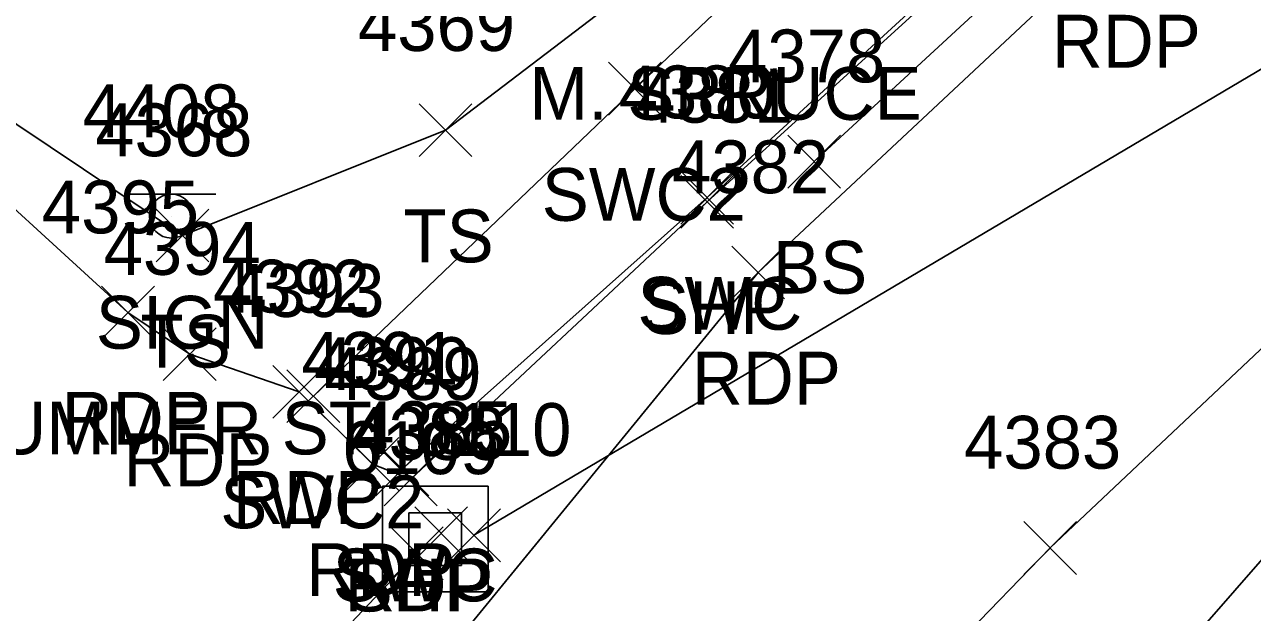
# Model space of a CAD drawing. Extents: x 1653135 to 1655489, y 602711 to 605684.
# Drawn here: x 1653342.08 to 1653388.58, y 605032.87 to 605055.12 of the extents above; entities that cross this region are included whole.
import ezdxf

# ---------------------------------------------------------------- set-up
doc = ezdxf.new("R2010")
doc.units = 0
for name, color, linetype in [('D_I', 7, 'Continuous'), ('D_TIC', 7, 'Continuous'), ('DCP', 7, 'Continuous'), ('DS', 7, 'Continuous'), ('L_A', 7, 'Continuous'), ('L_C', 7, 'Continuous'), ('L_I', 7, 'Continuous'), ('L_TIC', 7, 'Continuous'), ('LELB', 7, 'Continuous'), ('P_A', 7, 'Continuous'), ('P_I', 7, 'Continuous'), ('P_TIC', 7, 'Continuous'), ('PET', 7, 'Continuous'), ('PRC', 7, 'Continuous'), ('PSP', 7, 'Continuous'), ('R_A', 7, 'Continuous'), ('R_I', 7, 'Continuous'), ('R_TIC', 7, 'Continuous'), ('RSW', 7, 'Continuous'), ('S_A', 7, 'Continuous'), ('S_C', 7, 'Continuous'), ('S_I', 7, 'Continuous'), ('SSGN', 7, 'Continuous')]:
    doc.layers.add(name, color=color, linetype=linetype)

msp = doc.modelspace()

# ---------------------------------------------------------------- linework, layer by layer
at = {"layer": 'D_TIC'}
for points in [[(1653356.858, 605034.859), (1653358.858, 605036.859)], [(1653358.858, 605034.859), (1653356.858, 605036.859)], [(1653356.858, 605034.859), (1653358.858, 605036.859)], [(1653358.858, 605034.859), (1653356.858, 605036.859)], [(1653358.102, 605034.789), (1653360.102, 605036.789)], [(1653360.102, 605034.789), (1653358.102, 605036.789)], [(1653358.102, 605034.789), (1653360.102, 605036.789)], [(1653360.102, 605034.789), (1653358.102, 605036.789)], [(1653355.94, 605034.103), (1653357.94, 605036.103)], [(1653357.94, 605034.103), (1653355.94, 605036.103)], [(1653355.94, 605034.103), (1653357.94, 605036.103)], [(1653357.94, 605034.103), (1653355.94, 605036.103)]]:
    msp.add_lwpolyline(points, dxfattribs=at)
at = {"layer": 'DCP'}
for points in [[(1653257.187, 604884.19), (1653422.369, 605073.113)], [(1653359.102, 605035.789), (1653422.422, 605073.264)], [(1653334.204, 605011.132), (1653356.94, 605035.103)]]:
    msp.add_lwpolyline(points, dxfattribs=at)
at = {"layer": 'DS'}
for p, q in [((1653355.633, 605037.643), (1653359.633, 605037.643)), ((1653355.633, 605033.643), (1653355.633, 605037.643)), ((1653359.633, 605037.643), (1653359.633, 605033.643)), ((1653356.633, 605034.643), (1653356.633, 605036.643)), ((1653356.633, 605036.643), (1653358.633, 605036.643)), ((1653358.633, 605036.643), (1653358.633, 605034.643)), ((1653357.638, 605035.644), (1653357.638, 605035.644)), ((1653357.638, 605035.644), (1653357.638, 605035.644)), ((1653358.633, 605034.643), (1653356.633, 605034.643)), ((1653359.633, 605033.643), (1653355.633, 605033.643))]:
    msp.add_line(p, q, dxfattribs=at)
at = {"layer": 'L_TIC'}
for points in [[(1653357.023, 605050.119), (1653359.023, 605052.119)], [(1653359.023, 605050.119), (1653357.023, 605052.119)], [(1653357.023, 605050.119), (1653359.023, 605052.119)], [(1653359.023, 605050.119), (1653357.023, 605052.119)], [(1653370.986, 605048.931), (1653372.986, 605050.931)], [(1653372.986, 605048.931), (1653370.986, 605050.931)], [(1653370.986, 605048.931), (1653372.986, 605050.931)], [(1653372.986, 605048.931), (1653370.986, 605050.931)], [(1653347.066, 605046.135), (1653349.066, 605048.135)], [(1653349.066, 605046.135), (1653347.066, 605048.135)], [(1653347.066, 605046.135), (1653349.066, 605048.135)], [(1653349.066, 605046.135), (1653347.066, 605048.135)]]:
    msp.add_lwpolyline(points, dxfattribs=at)
at = {"layer": 'LELB'}
for points in [[(1653477.473, 605125.727), (1653463.774, 605118.773), (1653441.794, 605104.889), (1653422.523, 605091.49), (1653401.657, 605075.19), (1653385.624, 605062.513), (1653371.986, 605049.931)], [(1653336.764, 605054.695), (1653348.066, 605047.135), (1653358.023, 605051.119), (1653371.371, 605061.284), (1653366.076, 605065.958)]]:
    msp.add_lwpolyline(points, dxfattribs=at)
at = {"layer": 'P_TIC'}
for points in [[(1653366.931, 605047.406), (1653368.931, 605049.406)], [(1653368.931, 605047.406), (1653366.931, 605049.406)], [(1653366.931, 605047.406), (1653368.931, 605049.406)], [(1653368.931, 605047.406), (1653366.931, 605049.406)], [(1653368.863, 605044.734), (1653370.863, 605046.734)], [(1653370.863, 605044.734), (1653368.863, 605046.734)], [(1653368.863, 605044.734), (1653370.863, 605046.734)], [(1653370.863, 605044.734), (1653368.863, 605046.734)], [(1653344.996, 605043.216), (1653346.996, 605045.216)], [(1653346.996, 605043.216), (1653344.996, 605045.216)], [(1653344.996, 605043.216), (1653346.996, 605045.216)], [(1653346.996, 605043.216), (1653344.996, 605045.216)], [(1653347.336, 605041.645), (1653349.336, 605043.645)], [(1653349.336, 605041.645), (1653347.336, 605043.645)], [(1653347.336, 605041.645), (1653349.336, 605043.645)], [(1653349.336, 605041.645), (1653347.336, 605043.645)], [(1653351.479, 605040.217), (1653353.479, 605042.217)], [(1653353.479, 605040.217), (1653351.479, 605042.217)], [(1653351.479, 605040.217), (1653353.479, 605042.217)], [(1653353.479, 605040.217), (1653351.479, 605042.217)], [(1653354.256, 605037.485), (1653356.256, 605039.485)], [(1653356.256, 605037.485), (1653354.256, 605039.485)], [(1653354.256, 605037.485), (1653356.256, 605039.485)], [(1653356.256, 605037.485), (1653354.256, 605039.485)], [(1653355.706, 605036.906), (1653357.706, 605038.906)], [(1653357.706, 605036.906), (1653355.706, 605038.906)], [(1653355.706, 605036.906), (1653357.706, 605038.906)], [(1653357.706, 605036.906), (1653355.706, 605038.906)], [(1653355.706, 605036.906), (1653357.706, 605038.906)], [(1653357.706, 605036.906), (1653355.706, 605038.906)], [(1653355.706, 605036.906), (1653357.706, 605038.906)], [(1653357.706, 605036.906), (1653355.706, 605038.906)], [(1653379.925, 605034.31), (1653381.925, 605036.31)], [(1653381.925, 605034.31), (1653379.925, 605036.31)], [(1653379.925, 605034.31), (1653381.925, 605036.31)], [(1653381.925, 605034.31), (1653379.925, 605036.31)]]:
    msp.add_lwpolyline(points, dxfattribs=at)
at = {"layer": 'PET'}
for points in [[(1653570.485, 605162.786), (1653545.403, 605152.188), (1653524.597, 605144.335), (1653501.66, 605134.239), (1653492.53, 605129.6), (1653483.217, 605126.16), (1653461.507, 605114.196), (1653431.751, 605097.051), (1653402.439, 605074.196), (1653383.496, 605058.488), (1653369.863, 605045.734), (1653350.113, 605021.59), (1653336.009, 605007.549), (1653322.852, 604993.824), (1653302.166, 604970.774), (1653290.93, 604958.375), (1653272.167, 604938.098), (1653250.651, 604913.142), (1653232.406, 604892.896), (1653208.357, 604866.317), (1653177.81, 604831.245), (1653160.535, 604811.983)], [(1653356.706, 605037.906), (1653355.256, 605038.485), (1653352.479, 605041.217), (1653348.336, 605042.645), (1653345.996, 605044.216), (1653338.37, 605051.19), (1653337.557, 605050.684), (1653332.202, 605056.049)]]:
    msp.add_lwpolyline(points, dxfattribs=at)
at = {"layer": 'PRC'}
msp.add_lwpolyline([(1653576.361, 605149.524), (1653550.317, 605139.021), (1653518.724, 605125.668), (1653498.017, 605116.666), (1653468.035, 605101.489), (1653440.124, 605084.852), (1653411.973, 605063.454), (1653392.179, 605045.924), (1653380.925, 605035.31), (1653360.25, 605013.969), (1653332.49, 604984.793), (1653311.146, 604961.542), (1653300.12, 604949.228), (1653281.614, 604928.677), (1653260.957, 604905.277), (1653242.089, 604884.435), (1653216.566, 604855.116), (1653187.493, 604822.135), (1653170.081, 604802.31)], dxfattribs=at)
at = {"layer": 'PSP'}
msp.add_lwpolyline([(1653417.808, 605090.574), (1653399.759, 605076.664), (1653381.577, 605060.825), (1653367.931, 605048.406), (1653356.706, 605037.906)], dxfattribs=at)
at = {"layer": 'R_TIC'}
for points in [[(1653364.194, 605051.69), (1653366.194, 605053.69)], [(1653366.194, 605051.69), (1653364.194, 605053.69)], [(1653364.194, 605051.69), (1653366.194, 605053.69)], [(1653366.194, 605051.69), (1653364.194, 605053.69)], [(1653366.93, 605047.568), (1653368.93, 605049.568)], [(1653368.93, 605047.568), (1653366.93, 605049.568)], [(1653366.93, 605047.568), (1653368.93, 605049.568)], [(1653368.93, 605047.568), (1653366.93, 605049.568)], [(1653352.02, 605040.053), (1653354.02, 605042.053)], [(1653354.02, 605040.053), (1653352.02, 605042.053)], [(1653352.02, 605040.053), (1653354.02, 605042.053)], [(1653354.02, 605040.053), (1653352.02, 605042.053)], [(1653355.387, 605037.285), (1653357.387, 605039.285)], [(1653357.387, 605037.285), (1653355.387, 605039.285)], [(1653355.387, 605037.285), (1653357.387, 605039.285)], [(1653357.387, 605037.285), (1653355.387, 605039.285)]]:
    msp.add_lwpolyline(points, dxfattribs=at)
at = {"layer": 'RSW'}
for points in [[(1653432.268, 605105.886), (1653428.204, 605102.882), (1653396.764, 605079.813), (1653377.011, 605064.026), (1653374.348, 605061.378), (1653365.194, 605052.69), (1653353.02, 605041.053)], [(1653434.298, 605103.037), (1653430.241, 605100.158), (1653417.669, 605090.93), (1653399.618, 605076.807), (1653381.435, 605060.967), (1653367.93, 605048.568), (1653356.387, 605038.285)]]:
    msp.add_lwpolyline(points, dxfattribs=at)
at = {"layer": 'SSGN'}
for p, q in [((1653345.995, 605048.704), (1653349.328, 605048.704)), ((1653347.641, 605047.87), (1653347.641, 605047.87))]:
    msp.add_line(p, q, dxfattribs=at)
msp.add_circle((1653347.641, 605047.87), 0.833, dxfattribs=at)

# ---------------------------------------------------------------- texts
at = {"layer": 'D_I'}
for s, p in [('4388', (1653354.378, 605038.644)), ('4385', (1653354.599, 605038.859)), ('4385', (1653354.599, 605038.859)), ('6110', (1653356.842, 605038.789)), ('6110', (1653356.842, 605038.789)), ('6109', (1653354.113, 605038.103)), ('6109', (1653354.113, 605038.103))]:
    msp.add_text(s, height=2, dxfattribs=at).set_placement(p)
at = {"layer": 'L_A'}
for s, p in [('TS', (1653356.433, 605046.119)), ('TS', (1653356.433, 605046.119)), ('BS', (1653370.427, 605044.931)), ('BS', (1653370.427, 605044.931)), ('TS', (1653346.475, 605042.135)), ('TS', (1653346.475, 605042.135))]:
    msp.add_text(s, height=2, dxfattribs=at).set_placement(p)
at = {"layer": 'L_C'}
msp.add_text('M. SPRUCE', height=2, dxfattribs=at).set_placement((1653361.195, 605051.513))
at = {"layer": 'L_I'}
for s, p in [('4369', (1653354.708, 605054.119)), ('4369', (1653354.708, 605054.119)), ('4378', (1653368.727, 605052.931)), ('4378', (1653368.727, 605052.931)), ('4368', (1653344.759, 605050.135)), ('4368', (1653344.759, 605050.135))]:
    msp.add_text(s, height=2, dxfattribs=at).set_placement(p)
at = {"layer": 'P_A'}
for s, p in [('RDP', (1653380.984, 605053.488)), ('RDP', (1653380.984, 605053.488)), ('SHP', (1653365.466, 605043.406)), ('SHP', (1653365.466, 605043.406)), ('RDP', (1653367.352, 605040.734)), ('RDP', (1653367.352, 605040.734)), ('RDP', (1653343.485, 605039.216)), ('RDP', (1653343.485, 605039.216)), ('RDP', (1653345.824, 605037.645)), ('RDP', (1653345.824, 605037.645)), ('RDP', (1653349.967, 605036.217)), ('RDP', (1653349.967, 605036.217)), ('RDP', (1653352.744, 605033.485)), ('RDP', (1653352.744, 605033.485)), ('SHP', (1653354.242, 605032.906)), ('SHP', (1653354.242, 605032.906)), ('RDP', (1653354.194, 605032.906)), ('RDP', (1653354.194, 605032.906))]:
    msp.add_text(s, height=2, dxfattribs=at).set_placement(p)
at = {"layer": 'P_I'}
for s, p in [('4381', (1653365.238, 605051.406)), ('4381', (1653365.238, 605051.406)), ('4382', (1653366.604, 605048.734)), ('4382', (1653366.604, 605048.734)), ('4395', (1653342.737, 605047.216)), ('4395', (1653342.737, 605047.216)), ('4394', (1653345.076, 605045.645)), ('4394', (1653345.076, 605045.645)), ('4392', (1653349.219, 605044.217)), ('4392', (1653349.219, 605044.217)), ('4391', (1653352.563, 605041.485)), ('4391', (1653352.563, 605041.485)), ('4389', (1653353.439, 605040.906)), ('4389', (1653353.439, 605040.906)), ('4389', (1653353.439, 605040.906)), ('4389', (1653353.439, 605040.906)), ('4383', (1653377.666, 605038.31)), ('4383', (1653377.666, 605038.31))]:
    msp.add_text(s, height=2, dxfattribs=at).set_placement(p)
at = {"layer": 'R_A'}
for s, p in [('SWC2', (1653361.667, 605047.69)), ('SWC2', (1653361.667, 605047.69)), ('SWC', (1653365.293, 605043.568)), ('SWC', (1653365.293, 605043.568)), ('SWC2', (1653349.492, 605036.053)), ('SWC2', (1653349.492, 605036.053)), ('SWC', (1653353.749, 605033.285)), ('SWC', (1653353.749, 605033.285))]:
    msp.add_text(s, height=2, dxfattribs=at).set_placement(p)
at = {"layer": 'R_I'}
for s, p in [('4380', (1653364.584, 605051.568)), ('4380', (1653364.584, 605051.568)), ('4393', (1653349.76, 605044.053)), ('4393', (1653349.76, 605044.053)), ('4390', (1653353.041, 605041.285)), ('4390', (1653353.041, 605041.285))]:
    msp.add_text(s, height=2, dxfattribs=at).set_placement(p)
at = {"layer": 'S_A'}
msp.add_text('SIGN', height=2, dxfattribs=at).set_placement((1653344.779, 605042.85))
at = {"layer": 'S_C'}
msp.add_text('SUMMER ST', height=2, dxfattribs=at).set_placement((1653339.189, 605038.85))
at = {"layer": 'S_I'}
msp.add_text('4408', height=2, dxfattribs=at).set_placement((1653344.283, 605050.85))

doc.saveas('drawing.dxf')
